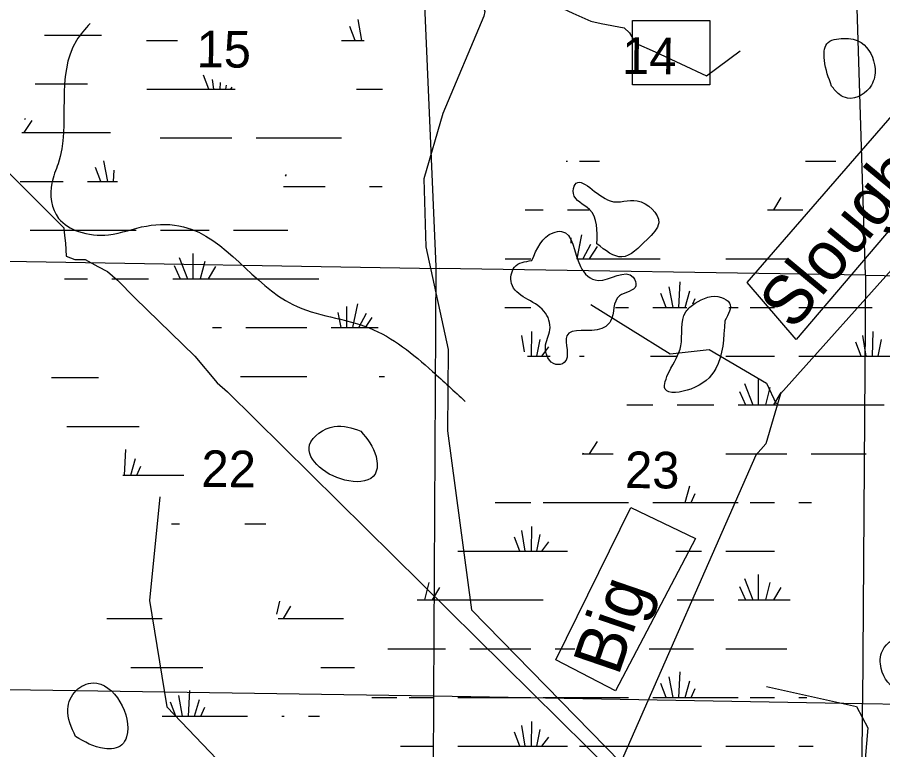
# Model space of a CAD drawing. Extents: x 408847 to 817539, y 923858 to 1151780.
# Drawn here: x 590088 to 600741, y 1023095 to 1032109 of the extents above; entities that cross this region are included whole.
import ezdxf

# ---------------------------------------------------------------- set-up
doc = ezdxf.new("R2010")
doc.units = 0
for name, color, linetype in [('Lakes and Ponds', 7, 'Continuous'), ('Level 12', 7, 'Continuous'), ('Level 42', 7, 'Continuous'), ('Level 43', 7, 'Continuous'), ('Local Roads Paved', 7, 'Continuous'), ('Masks for Text', 7, 'Continuous'), ('Narrow River Creek and Branch and Slough', 7, 'Continuous'), ('Section Lines', 7, 'Continuous'), ('Swamps', 7, 'Continuous')]:
    doc.layers.add(name, color=color, linetype=linetype)

msp = doc.modelspace()

# ---------------------------------------------------------------- linework, layer by layer
at = {"layer": 'Lakes and Ponds'}
for points in [[(600112, 1031263), (600207, 1031160), (600308, 1031113), (600602, 1031274), (600646, 1031478), (600476, 1031798), (600260, 1031849), (600053, 1031783), (600023, 1031581), (600112, 1031263)], [(597222, 1029321), (597530, 1029160), (597841, 1029375), (597983, 1029580), (597718, 1029851), (597386, 1029849), (596954, 1030052), (596934, 1029940), (597130, 1029745), (597222, 1029321)], [(596421, 1029114), (596208, 1029034), (596172, 1028832), (596571, 1028493), (596644, 1028262), (596588, 1028050), (596716, 1027837), (596820, 1027859), (596853, 1028190), (597285, 1028279), (597390, 1028368), (597501, 1028681), (597702, 1028805), (597669, 1028910), (597237, 1028871), (597019, 1029043), (596787, 1029474), (596685, 1029458), (596421, 1029114)], [(598796, 1028373), (598856, 1028591), (598755, 1028662), (598432, 1028589), (598317, 1028484), (598256, 1028064), (598111, 1027745), (598063, 1027533), (598379, 1027534), (598686, 1027785), (598796, 1028373)], [(594316, 1027015), (593988, 1027073), (593686, 1026846), (594171, 1026402), (594492, 1026486), (594505, 1026703), (594316, 1027015)], [(601333, 1024299), (601023, 1024496), (600737, 1024313), (600722, 1024095), (600957, 1023794), (601267, 1023751), (601340, 1023858), (601333, 1024299)], [(590806, 1023257), (591161, 1023109), (591375, 1023153), (591432, 1023254), (591021, 1023916), (590812, 1023824), (590710, 1023595), (590806, 1023257)]]:
    msp.add_spline(points, degree=3, dxfattribs=at)
at = {"layer": 'Level 12'}
msp.add_line((599482, 1027474), (599302, 1026861), dxfattribs=at)
at = {"layer": 'Local Roads Paved'}
for points in [[(592664, 1033995), (593233, 1033837), (596051, 1032560), (596547, 1032338), (596927, 1032158), (597148, 1032063), (597275, 1032032), (597560, 1031979), (597623, 1031916), (597697, 1031789), (597940, 1031683), (598573, 1031388), (598985, 1031694)], [(589097, 1031076), (590659, 1029517), (590669, 1029422), (590680, 1029327), (590690, 1029169), (590796, 1029126), (590796, 1029126), (590870, 1029126), (590922, 1029126), (591081, 1029042), (591197, 1028979), (591323, 1028873), (591534, 1028655)], [(589097, 1031076), (590659, 1029517), (590669, 1029422), (590680, 1029327), (590690, 1029169), (590796, 1029126), (590796, 1029126), (590870, 1029126), (590922, 1029126), (591081, 1029042), (591197, 1028979), (591323, 1028873), (591534, 1028655)], [(591534, 1028655), (592273, 1027937), (592547, 1027610), (592674, 1027499)], [(591534, 1028655), (592273, 1027937), (592547, 1027610), (592674, 1027499)], [(592674, 1027499), (597444, 1022790), (598875, 1021231)], [(599311, 1023873), (600419, 1023628), (600557, 1023362), (600483, 1022499), (600568, 1022456), (600621, 1022403), (600653, 1022275), (600579, 1022179), (600440, 1022126), (600490, 1021801)]]:
    msp.add_lwpolyline(points, dxfattribs=at)
at = {"layer": 'Masks for Text'}
for points in [[(597659, 1032071), (598613, 1032071), (598613, 1031276), (597659, 1031276)], [(599071, 1028845), (601615, 1031772), (602251, 1031168), (599675, 1028145)], [(596718, 1024200), (597641, 1026077), (598435, 1025696), (597450, 1023818)]]:
    msp.add_lwpolyline(points, close=True, dxfattribs=at)
at = {"layer": 'Narrow River Creek and Branch and Slough'}
for p, q in [((604286, 1032849), (599482, 1027474)), ((599302, 1026861), (599178, 1026718)), ((599178, 1026718), (593345, 1013445))]:
    msp.add_line(p, q, dxfattribs=at)
for points in [[(594998, 1033555), (595346, 1032713), (595809, 1032270), (595842, 1032181), (595832, 1032123), (595325, 1030925), (595094, 1030122), (595115, 1029282), (595393, 1028021), (595382, 1027018), (595680, 1024815), (597513, 1022940)], [(597150, 1028575), (598125, 1027967), (598606, 1028022), (599312, 1027604), (599429, 1027350)], [(591842, 1026205), (591717, 1024932), (591928, 1023622), (593159, 1022334), (593434, 1022077), (594292, 1021811), (596120, 1019772)]]:
    msp.add_lwpolyline(points, dxfattribs=at)
msp.add_spline([(590983, 1032032), (590817, 1031823), (590590, 1030305), (590512, 1030069), (590597, 1029634), (590840, 1029473), (591211, 1029433), (591677, 1029540), (592133, 1029531), (593479, 1028573), (594420, 1028286), (595198, 1027751), (595600, 1027382)], degree=3, dxfattribs=at)
at = {"layer": 'Section Lines'}
for p, q in [((595011, 1034292), (595240, 1029041)), ((600358, 1034246), (600526, 1028934)), ((589958, 1029106), (595282, 1029016)), ((595240, 1029041), (595213, 1023756)), ((600527, 1028934), (595282, 1029016)), ((600527, 1028934), (600492, 1023663)), ((600527, 1028934), (605851, 1028851)), ((589976, 1023836), (595213, 1023756)), ((595213, 1023756), (595185, 1018458)), ((595213, 1023756), (600492, 1023663)), ((600457, 1018371), (600492, 1023663)), ((600492, 1023663), (605834, 1023588))]:
    msp.add_line(p, q, dxfattribs=at)
at = {"layer": 'Swamps'}
for p, q in [((594331, 1031825), (594285, 1032080)), ((594331, 1031825), (594285, 1032080)), ((594331, 1031825), (594285, 1032080)), ((594246, 1031825), (594180, 1031997)), ((594246, 1031825), (594180, 1031997)), ((594246, 1031825), (594180, 1031997)), ((592280, 1030625), (592730, 1030625)), ((592280, 1030625), (592730, 1030625)), ((592280, 1030625), (592730, 1030625)), ((593030, 1030625), (594080, 1030625)), ((593030, 1030625), (594080, 1030625)), ((593030, 1030625), (594080, 1030625)), ((591202, 1030089), (591155, 1030344)), ((591202, 1030089), (591155, 1030344)), ((591117, 1030089), (591051, 1030261)), ((591117, 1030089), (591051, 1030261)), ((591851, 1029489), (592451, 1029489)), ((591851, 1029489), (592451, 1029489)), ((592751, 1029489), (593351, 1029489)), ((592751, 1029489), (593351, 1029489)), ((596901, 1029396), (596901, 1029330)), ((597034, 1029432), (596975, 1029138)), ((597034, 1029432), (596975, 1029138)), ((597034, 1029432), (596975, 1029142)), ((597142, 1029312), (597048, 1029137)), ((597142, 1029312), (597048, 1029137)), ((597142, 1029312), (597048, 1029137)), ((597227, 1029287), (597128, 1029138)), ((597227, 1029287), (597128, 1029138)), ((597227, 1029287), (597128, 1029138)), ((592081, 1029152), (592184, 1028889)), ((592081, 1029152), (592184, 1028889)), ((592250, 1029200), (592250, 1028889)), ((592250, 1029200), (592250, 1028889)), ((592020, 1029055), (592091, 1028889)), ((592020, 1029055), (592091, 1028889)), ((592395, 1029103), (592341, 1028889)), ((592395, 1029103), (592341, 1028889)), ((592528, 1029043), (592438, 1028889)), ((592528, 1029043), (592438, 1028889)), ((596110, 1029138), (596410, 1029138)), ((596110, 1029138), (596410, 1029138)), ((596110, 1029138), (596300, 1029138)), ((598810, 1029138), (599560, 1029138)), ((598810, 1029138), (599560, 1029138)), ((598810, 1029138), (599560, 1029138)), ((591251, 1028889), (591701, 1028889)), ((591251, 1028889), (591701, 1028889)), ((592001, 1028889), (593351, 1028889)), ((592001, 1028889), (593351, 1028889)), ((593351, 1028889), (593801, 1028889)), ((593351, 1028889), (593801, 1028889)), ((598231, 1028538), (598248, 1028854)), ((598231, 1028538), (598248, 1028854)), ((598231, 1028538), (598248, 1028854)), ((598160, 1028538), (598114, 1028792)), ((598160, 1028538), (598114, 1028792)), ((598160, 1028538), (598114, 1028792)), ((598308, 1028538), (598366, 1028742)), ((598308, 1028538), (598366, 1028742)), ((598308, 1028538), (598366, 1028742)), ((598075, 1028538), (598010, 1028710)), ((598075, 1028538), (598010, 1028710)), ((598075, 1028538), (598010, 1028710)), ((598405, 1028583), (598433, 1028646)), ((594142, 1028548), (594142, 1028289)), ((594142, 1028548), (594142, 1028289)), ((594275, 1028584), (594216, 1028289)), ((594275, 1028584), (594216, 1028289)), ((596110, 1028538), (596410, 1028538)), ((596110, 1028538), (596410, 1028538)), ((596110, 1028538), (596410, 1028538)), ((597451, 1028538), (597610, 1028538)), ((597467, 1028538), (597610, 1028538)), ((597477, 1028538), (597610, 1028538)), ((597910, 1028538), (598316, 1028538)), ((597910, 1028538), (598331, 1028538)), ((597910, 1028538), (598294, 1028538)), ((598848, 1028538), (598960, 1028538)), ((598857, 1028538), (598960, 1028538)), ((598909, 1028538), (598960, 1028538)), ((599110, 1028538), (599410, 1028538)), ((599110, 1028538), (599410, 1028538)), ((599110, 1028538), (599410, 1028538)), ((599710, 1028538), (600310, 1028538)), ((599710, 1028538), (600310, 1028538)), ((599710, 1028538), (600310, 1028538)), ((600310, 1028538), (600610, 1028538)), ((600310, 1028538), (600610, 1028538)), ((600310, 1028538), (600610, 1028538)), ((594033, 1028475), (594071, 1028289)), ((594033, 1028475), (594071, 1028289)), ((594384, 1028463), (594290, 1028288)), ((594384, 1028463), (594290, 1028288)), ((592901, 1028289), (593351, 1028289)), ((592901, 1028289), (593351, 1028289)), ((593351, 1028289), (593651, 1028289)), ((593351, 1028289), (593651, 1028289)), ((596416, 1027938), (596422, 1028241)), ((596416, 1027938), (596422, 1028241)), ((596416, 1027938), (596422, 1028241)), ((600538, 1027938), (600498, 1028191)), ((600538, 1027938), (600498, 1028191)), ((600538, 1027938), (600498, 1028191)), ((600616, 1027938), (600622, 1028241)), ((600616, 1027938), (600622, 1028241)), ((600616, 1027938), (600622, 1028241)), ((596483, 1027937), (596526, 1028143)), ((596483, 1027937), (596526, 1028143)), ((596483, 1027937), (596526, 1028143)), ((600475, 1027939), (600409, 1028111)), ((600475, 1027939), (600409, 1028111)), ((600475, 1027939), (600409, 1028111)), ((600683, 1027937), (600726, 1028143)), ((600683, 1027937), (600726, 1028143)), ((600683, 1027937), (600726, 1028143)), ((596545, 1027937), (596629, 1028051)), ((596545, 1027937), (596629, 1028051)), ((596545, 1027937), (596587, 1027993)), ((598810, 1027938), (599410, 1027938)), ((598810, 1027938), (599410, 1027938)), ((598810, 1027938), (599410, 1027938)), ((599710, 1027938), (600310, 1027938)), ((599710, 1027938), (600310, 1027938)), ((599710, 1027938), (600310, 1027938)), ((600310, 1027938), (601060, 1027938)), ((600310, 1027938), (601060, 1027938)), ((600310, 1027938), (601060, 1027938)), ((593351, 1027689), (593651, 1027689)), ((593351, 1027689), (593651, 1027689)), ((599039, 1027600), (599142, 1027338)), ((599039, 1027600), (599142, 1027338)), ((599039, 1027600), (599142, 1027338)), ((599208, 1027649), (599208, 1027338)), ((599208, 1027649), (599208, 1027338)), ((599208, 1027649), (599208, 1027338)), ((599353, 1027552), (599300, 1027338)), ((599353, 1027552), (599300, 1027338)), ((599353, 1027552), (599300, 1027338)), ((598979, 1027504), (599050, 1027338)), ((598979, 1027504), (599050, 1027338)), ((598979, 1027504), (599050, 1027338)), ((599486, 1027492), (599396, 1027338)), ((599486, 1027492), (599396, 1027338)), ((599486, 1027492), (599396, 1027338)), ((598210, 1027338), (598660, 1027338)), ((598210, 1027338), (598660, 1027338)), ((598210, 1027338), (598660, 1027338)), ((598960, 1027338), (600310, 1027338)), ((598960, 1027338), (600310, 1027338)), ((598960, 1027338), (600310, 1027338)), ((600310, 1027338), (600760, 1027338)), ((600310, 1027338), (600760, 1027338)), ((600310, 1027338), (600760, 1027338)), ((591408, 1026474), (591425, 1026790)), ((591408, 1026474), (591425, 1026790)), ((591408, 1026474), (591425, 1026790)), ((598810, 1026738), (599560, 1026738)), ((598810, 1026738), (599560, 1026738)), ((598810, 1026738), (599560, 1026738)), ((599860, 1026738), (600310, 1026738)), ((599860, 1026738), (600310, 1026738)), ((599860, 1026738), (600310, 1026738)), ((591485, 1026474), (591543, 1026678)), ((591485, 1026474), (591543, 1026678)), ((591485, 1026474), (591543, 1026678)), ((591561, 1026474), (591610, 1026583)), ((591561, 1026474), (591610, 1026583)), ((591561, 1026474), (591610, 1026583)), ((598308, 1026138), (598366, 1026342)), ((598308, 1026138), (598366, 1026342)), ((598308, 1026138), (598366, 1026342)), ((598384, 1026138), (598433, 1026246)), ((598384, 1026138), (598433, 1026246)), ((598384, 1026138), (598433, 1026246)), ((596110, 1026138), (596410, 1026138)), ((596110, 1026138), (596410, 1026138)), ((596110, 1026138), (596410, 1026138)), ((596560, 1026138), (597610, 1026138)), ((596560, 1026138), (597610, 1026138)), ((596560, 1026138), (597229, 1026138)), ((597910, 1026138), (598960, 1026138)), ((597910, 1026138), (598960, 1026138)), ((598345, 1026138), (598960, 1026138)), ((599110, 1026138), (599410, 1026138)), ((599110, 1026138), (599410, 1026138)), ((599110, 1026138), (599410, 1026138)), ((596416, 1025538), (596422, 1025841)), ((596416, 1025538), (596422, 1025841)), ((596416, 1025538), (596422, 1025841)), ((596338, 1025538), (596298, 1025791)), ((596338, 1025538), (596298, 1025791)), ((596338, 1025538), (596298, 1025791)), ((596483, 1025537), (596526, 1025743)), ((596483, 1025537), (596526, 1025743)), ((596483, 1025537), (596526, 1025743)), ((596275, 1025539), (596209, 1025711)), ((596275, 1025539), (596209, 1025711)), ((596275, 1025539), (596209, 1025711)), ((596545, 1025537), (596629, 1025651)), ((596545, 1025537), (596629, 1025651)), ((596545, 1025537), (596629, 1025651)), ((595510, 1025538), (596110, 1025538)), ((595510, 1025538), (596110, 1025538)), ((595510, 1025538), (596110, 1025538)), ((596110, 1025538), (596860, 1025538)), ((596110, 1025538), (596860, 1025538)), ((596110, 1025538), (596860, 1025538)), ((598194, 1025538), (598510, 1025538)), ((598194, 1025538), (598510, 1025538)), ((598206, 1025538), (598510, 1025538)), ((598810, 1025538), (599410, 1025538)), ((598810, 1025538), (599410, 1025538)), ((598810, 1025538), (599410, 1025538)), ((599208, 1025249), (599208, 1024938)), ((599208, 1025249), (599208, 1024938)), ((599208, 1025249), (599208, 1024938)), ((598979, 1025104), (599050, 1024938)), ((598979, 1025104), (599050, 1024938)), ((598979, 1025104), (599050, 1024938)), ((599039, 1025200), (599142, 1024938)), ((599039, 1025200), (599142, 1024938)), ((599039, 1025200), (599142, 1024938)), ((599353, 1025152), (599300, 1024938)), ((599353, 1025152), (599300, 1024938)), ((599353, 1025152), (599300, 1024938)), ((595286, 1025092), (595196, 1024938)), ((595286, 1025092), (595196, 1024938)), ((595286, 1025092), (595196, 1024938)), ((599486, 1025092), (599396, 1024938)), ((599486, 1025092), (599396, 1024938)), ((599486, 1025092), (599396, 1024938)), ((596110, 1024938), (596560, 1024938)), ((596110, 1024938), (596560, 1024938)), ((596110, 1024938), (596560, 1024938)), ((598210, 1024938), (598660, 1024938)), ((598210, 1024938), (598660, 1024938)), ((598210, 1024938), (598660, 1024938)), ((593449, 1024862), (593359, 1024708)), ((593449, 1024862), (593359, 1024708)), ((595660, 1024338), (596110, 1024338)), ((595660, 1024338), (596110, 1024338)), ((595660, 1024338), (596110, 1024338)), ((596110, 1024338), (596410, 1024338)), ((596110, 1024338), (596410, 1024338)), ((596110, 1024338), (596410, 1024338)), ((596710, 1024338), (596950, 1024338)), ((597864, 1024338), (598410, 1024338)), ((597864, 1024338), (598410, 1024338)), ((597880, 1024338), (598410, 1024338)), ((598810, 1024338), (599560, 1024338)), ((598810, 1024338), (599560, 1024338)), ((598810, 1024338), (599560, 1024338)), ((598231, 1023738), (598248, 1024054)), ((598231, 1023738), (598248, 1024054)), ((598231, 1023738), (598248, 1024054)), ((598160, 1023738), (598114, 1023992)), ((598160, 1023738), (598114, 1023992)), ((598160, 1023738), (598114, 1023992)), ((598308, 1023738), (598366, 1023942)), ((598308, 1023738), (598366, 1023942)), ((598308, 1023738), (598366, 1023942)), ((592194, 1023508), (592211, 1023824)), ((592194, 1023508), (592211, 1023824)), ((598075, 1023738), (598010, 1023910)), ((598075, 1023738), (598010, 1023910)), ((598075, 1023738), (598010, 1023910)), ((598384, 1023738), (598433, 1023846)), ((598384, 1023738), (598433, 1023846)), ((598384, 1023738), (598433, 1023846)), ((592123, 1023508), (592077, 1023763)), ((592123, 1023508), (592077, 1023763)), ((592271, 1023509), (592329, 1023712)), ((592271, 1023509), (592329, 1023712)), ((594910, 1023738), (595210, 1023738)), ((594910, 1023738), (595210, 1023738)), ((594910, 1023738), (595210, 1023738)), ((595510, 1023738), (596110, 1023738)), ((595510, 1023738), (596110, 1023738)), ((595510, 1023738), (596110, 1023738)), ((596110, 1023738), (596410, 1023738)), ((596110, 1023738), (596410, 1023738)), ((596110, 1023738), (596410, 1023738)), ((596560, 1023738), (597610, 1023738)), ((596560, 1023738), (597610, 1023738)), ((596560, 1023738), (597610, 1023738)), ((597910, 1023738), (598960, 1023738)), ((597910, 1023738), (598960, 1023738)), ((597910, 1023738), (598960, 1023738)), ((599110, 1023738), (599410, 1023738)), ((599110, 1023738), (599410, 1023738)), ((599110, 1023738), (599410, 1023738)), ((592038, 1023508), (591973, 1023680)), ((592038, 1023508), (591973, 1023680)), ((592347, 1023508), (592396, 1023617)), ((592347, 1023508), (592396, 1023617)), ((591873, 1023508), (592923, 1023508)), ((591873, 1023508), (592923, 1023508)), ((596338, 1023138), (596298, 1023391)), ((596338, 1023138), (596298, 1023391)), ((596338, 1023138), (596298, 1023391)), ((596416, 1023138), (596422, 1023441)), ((596416, 1023138), (596422, 1023441)), ((596416, 1023138), (596422, 1023441)), ((596275, 1023139), (596209, 1023311)), ((596275, 1023139), (596209, 1023311)), ((596275, 1023139), (596209, 1023311)), ((596483, 1023137), (596526, 1023343)), ((596483, 1023137), (596526, 1023343)), ((596483, 1023137), (596526, 1023343)), ((596545, 1023137), (596629, 1023251)), ((596545, 1023137), (596629, 1023251)), ((596545, 1023137), (596629, 1023251)), ((595510, 1023138), (596110, 1023138)), ((595510, 1023138), (596110, 1023138)), ((595510, 1023138), (596110, 1023138)), ((596110, 1023138), (596860, 1023138)), ((596110, 1023138), (596860, 1023138)), ((596110, 1023138), (596860, 1023138)), ((597010, 1023138), (598510, 1023138)), ((597010, 1023138), (598510, 1023138)), ((597010, 1023138), (598510, 1023138)), ((598810, 1023138), (599410, 1023138)), ((598810, 1023138), (599410, 1023138)), ((598810, 1023138), (599410, 1023138))]:
    msp.add_line(p, q, dxfattribs=at)
for points in [[(590424, 1031889), (591124, 1031889)], [(590424, 1031889), (591124, 1031889)], [(591680, 1031825), (592059, 1031825)], [(591680, 1031825), (592059, 1031825)], [(591680, 1031825), (592059, 1031825)], [(594080, 1031825), (594359, 1031825)], [(594080, 1031825), (594359, 1031825)], [(594080, 1031825), (594359, 1031825)], [(592446, 1031226), (592381, 1031397)], [(592446, 1031226), (592381, 1031397)], [(592446, 1031226), (592381, 1031397)], [(590307, 1031289), (590951, 1031289)], [(590307, 1031289), (590951, 1031289)], [(592508, 1031225), (592490, 1031345)], [(592508, 1031225), (592490, 1031345)], [(592508, 1031225), (592490, 1031345)], [(592587, 1031225), (592588, 1031305)], [(592587, 1031225), (592588, 1031305)], [(592587, 1031225), (592588, 1031305)], [(592654, 1031225), (592664, 1031275)], [(592654, 1031225), (592664, 1031275)], [(592654, 1031225), (592664, 1031275)], [(591683, 1031225), (592280, 1031225)], [(591683, 1031225), (592280, 1031225)], [(591683, 1031225), (592280, 1031225)], [(592280, 1031225), (592769, 1031225)], [(592280, 1031225), (592769, 1031225)], [(592280, 1031225), (592769, 1031225)], [(592716, 1031225), (592732, 1031247)], [(592716, 1031225), (592732, 1031247)], [(592716, 1031225), (592732, 1031247)], [(594263, 1031225), (594584, 1031225)], [(594263, 1031225), (594584, 1031225)], [(594263, 1031225), (594584, 1031225)], [(590184, 1030863), (590175, 1030847)], [(590184, 1030863), (590175, 1030847)], [(590268, 1030839), (590169, 1030690)], [(590268, 1030839), (590169, 1030690)], [(590143, 1030689), (591236, 1030689)], [(590143, 1030689), (591236, 1030689)], [(591845, 1030625), (592280, 1030625)], [(591845, 1030625), (592280, 1030625)], [(591845, 1030625), (592280, 1030625)], [(596846, 1030338), (596860, 1030338)], [(596846, 1030338), (596860, 1030338)], [(596846, 1030338), (596860, 1030338)], [(597010, 1030338), (597256, 1030338)], [(597010, 1030338), (597256, 1030338)], [(597010, 1030338), (597256, 1030338)], [(599791, 1030338), (600153, 1030338)], [(599791, 1030338), (600153, 1030338)], [(599791, 1030338), (600165, 1030338)], [(591273, 1030089), (591280, 1030229)], [(591273, 1030089), (591280, 1030229)], [(593398, 1030175), (593384, 1030155)], [(593398, 1030175), (593384, 1030155)], [(593398, 1030175), (593384, 1030155)], [(590123, 1030089), (590651, 1030089)], [(590123, 1030089), (590651, 1030089)], [(590951, 1030089), (591321, 1030089)], [(590951, 1030089), (591321, 1030089)], [(593363, 1030025), (593876, 1030025)], [(593363, 1030025), (593876, 1030025)], [(593363, 1030025), (593876, 1030025)], [(594423, 1030025), (594580, 1030025)], [(594423, 1030025), (594580, 1030025)], [(594423, 1030025), (594580, 1030025)], [(599486, 1029892), (599396, 1029738)], [(599486, 1029892), (599396, 1029738)], [(599486, 1029892), (599396, 1029738)], [(596341, 1029738), (596560, 1029738)], [(596341, 1029738), (596560, 1029738)], [(596341, 1029738), (596560, 1029738)], [(596860, 1029738), (597124, 1029738)], [(596860, 1029738), (597101, 1029738)], [(596860, 1029738), (597129, 1029738)], [(599324, 1029738), (599688, 1029738)], [(599324, 1029738), (599688, 1029738)], [(599324, 1029738), (599757, 1029738)], [(590248, 1029489), (591551, 1029489)], [(590248, 1029489), (591551, 1029489)], [(593351, 1029489), (593417, 1029489)], [(593351, 1029489), (593417, 1029489)], [(596092, 1029138), (596110, 1029138)], [(596092, 1029138), (596110, 1029138)], [(596092, 1029138), (596110, 1029138)], [(596975, 1029138), (598001, 1029138)], [(596989, 1029138), (598001, 1029138)], [(596989, 1029138), (598001, 1029138)], [(590667, 1028889), (590951, 1028889)], [(590667, 1028889), (590951, 1028889)], [(596090, 1028538), (596110, 1028538)], [(596090, 1028538), (596110, 1028538)], [(596090, 1028538), (596110, 1028538)], [(594453, 1028416), (594369, 1028290)], [(594453, 1028416), (594369, 1028290)], [(592492, 1028289), (592601, 1028289)], [(592492, 1028289), (592601, 1028289)], [(593951, 1028289), (594530, 1028289)], [(593951, 1028289), (594530, 1028289)], [(596330, 1027990), (596298, 1028191)], [(596330, 1027990), (596298, 1028191)], [(596330, 1027990), (596298, 1028191)], [(596369, 1027938), (596648, 1027938)], [(596369, 1027938), (596604, 1027938)], [(596369, 1027938), (596576, 1027938)], [(597010, 1027938), (597066, 1027938)], [(597010, 1027938), (597066, 1027938)], [(597010, 1027938), (597066, 1027938)], [(597883, 1027938), (598203, 1027938)], [(597883, 1027938), (598190, 1027938)], [(597883, 1027938), (598162, 1027938)], [(590511, 1027674), (591087, 1027674)], [(590511, 1027674), (591087, 1027674)], [(590511, 1027674), (591087, 1027674)], [(592837, 1027689), (593351, 1027689)], [(592837, 1027689), (593351, 1027689)], [(594544, 1027689), (594607, 1027689)], [(594544, 1027689), (594607, 1027689)], [(597593, 1027338), (597910, 1027338)], [(597593, 1027338), (597910, 1027338)], [(597593, 1027338), (597910, 1027338)], [(590696, 1027074), (591587, 1027074)], [(590696, 1027074), (591587, 1027074)], [(590696, 1027074), (591587, 1027074)], [(597227, 1026887), (597127, 1026738)], [(597227, 1026887), (597127, 1026738)], [(597227, 1026887), (597127, 1026738)], [(597043, 1026738), (597321, 1026738)], [(597043, 1026738), (597321, 1026738)], [(597043, 1026738), (597423, 1026738)], [(597052, 1026744), (597048, 1026737)], [(597052, 1026744), (597048, 1026737)], [(597052, 1026744), (597048, 1026737)], [(600310, 1026738), (600539, 1026738)], [(600310, 1026738), (600539, 1026738)], [(600310, 1026738), (600539, 1026738)], [(591386, 1026474), (592137, 1026474)], [(591386, 1026474), (592137, 1026474)], [(591386, 1026474), (592137, 1026474)], [(595970, 1026138), (596110, 1026138)], [(595970, 1026138), (596110, 1026138)], [(595970, 1026138), (596110, 1026138)], [(599710, 1026138), (599866, 1026138)], [(599710, 1026138), (599866, 1026138)], [(599710, 1026138), (599866, 1026138)], [(591987, 1025874), (592084, 1025874)], [(591987, 1025874), (592084, 1025874)], [(591987, 1025874), (592084, 1025874)], [(592887, 1025874), (593146, 1025874)], [(592887, 1025874), (593146, 1025874)], [(592887, 1025874), (593146, 1025874)], [(595153, 1025152), (595100, 1024938)], [(595153, 1025152), (595100, 1024938)], [(595153, 1025152), (595100, 1024938)], [(593316, 1024923), (593277, 1024764)], [(593316, 1024923), (593277, 1024764)], [(595010, 1024938), (596110, 1024938)], [(595010, 1024938), (596110, 1024938)], [(595010, 1024938), (596110, 1024938)], [(598960, 1024938), (599602, 1024938)], [(598960, 1024938), (599602, 1024938)], [(598960, 1024938), (599602, 1024938)], [(591190, 1024708), (591873, 1024708)], [(591190, 1024708), (591873, 1024708)], [(593298, 1024708), (594102, 1024708)], [(593298, 1024708), (594102, 1024708)], [(594649, 1024338), (595360, 1024338)], [(594649, 1024338), (595360, 1024338)], [(594649, 1024338), (595360, 1024338)], [(591487, 1024108), (592373, 1024108)], [(591487, 1024108), (592373, 1024108)], [(593823, 1024108), (594238, 1024108)], [(593823, 1024108), (594238, 1024108)], [(594451, 1023738), (594760, 1023738)], [(594451, 1023738), (594760, 1023738)], [(594451, 1023738), (594760, 1023738)], [(599710, 1023738), (599806, 1023738)], [(599710, 1023738), (599806, 1023738)], [(599710, 1023738), (599806, 1023738)], [(593346, 1023508), (593373, 1023508)], [(593346, 1023508), (593373, 1023508)], [(593673, 1023508), (593806, 1023508)], [(593673, 1023508), (593806, 1023508)], [(594803, 1023138), (595210, 1023138)], [(594803, 1023138), (595210, 1023138)], [(594803, 1023138), (595210, 1023138)], [(599710, 1023138), (599885, 1023138)], [(599710, 1023138), (599885, 1023138)], [(599710, 1023138), (599885, 1023138)]]:
    msp.add_lwpolyline(points, dxfattribs=at)

# ---------------------------------------------------------------- texts
at = {"layer": 'Level 42'}
for s, rotation, p in [('Slough', 50.3766, (599639, 1028241)), ('Big', 71.0751, (597485, 1023990))]:
    msp.add_text(s, height=600, rotation=rotation, dxfattribs=at).set_placement(p)
at = {"layer": 'Level 43'}
for s, p in [('15', (592293, 1031495)), ('14', (597531, 1031413)), ('22', (592353, 1026330)), ('23', (597567, 1026316))]:
    msp.add_text(s, height=450, rotation=359.379, dxfattribs=at).set_placement(p)

doc.saveas('drawing.dxf')
